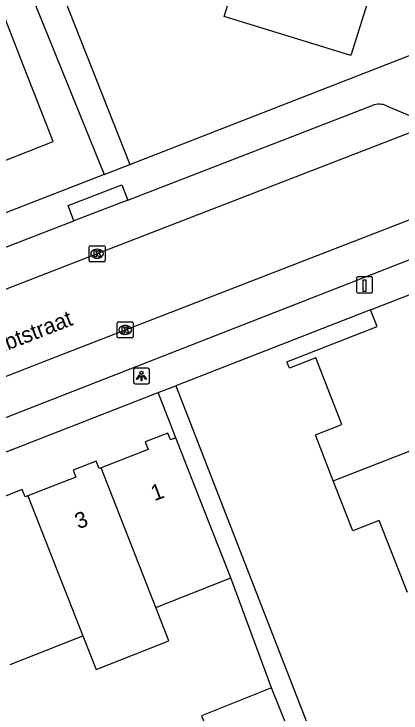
# Model space of a CAD drawing. Extents: x 159689 to 160786, y 387323 to 388339.
# Drawn here: x 159944.16 to 159968.51, y 387782.8 to 387826.82 of the extents above; entities that cross this region are included whole.
import ezdxf

# ---------------------------------------------------------------- set-up
doc = ezdxf.new("R2010")
doc.units = 0
for name, color, linetype in [('IMGEO_Kolk', 7, 'Continuous'), ('IMGEO_Laadpaal', 7, 'Continuous'), ('IMGEO_Lichtpunt', 7, 'Continuous'), ('IMGEO_Openbare_ruimte_label', 7, 'Continuous'), ('IMGEO_Pand', 7, 'Continuous'), ('IMGEO_Pand_nummerreeks', 7, 'Continuous'), ('IMGEO_Rijbaan_lokaal_open', 7, 'Continuous'), ('IMGEO_Voetpad_open', 7, 'Continuous')]:
    doc.layers.add(name, color=color, linetype=linetype)

msp = doc.modelspace()

# ---------------------------------------------------------------- linework, layer by layer
at = {"layer": 'IMGEO_Kolk'}
for p, q in [((159948.966, 387812.224), (159949.818, 387812.224)), ((159948.891, 387811.298), (159948.891, 387812.15)), ((159949.379, 387812.004), (159949.404, 387812.004)), ((159949.892, 387812.15), (159949.892, 387811.298)), ((159949.402, 387811.444), (159949.377, 387811.444)), ((159949.818, 387811.224), (159948.966, 387811.224)), ((159950.731, 387807.426), (159951.583, 387807.426)), ((159950.656, 387806.5), (159950.656, 387807.352)), ((159951.144, 387807.206), (159951.169, 387807.206)), ((159951.657, 387807.352), (159951.657, 387806.5)), ((159951.167, 387806.646), (159951.142, 387806.646)), ((159951.583, 387806.426), (159950.731, 387806.426))]:
    msp.add_line(p, q, dxfattribs=at)
for points in [[(159948.966, 387812.224), (159949.818, 387812.224)], [(159948.891, 387811.298), (159948.891, 387812.15)], [(159949.212, 387811.924), (159949.335, 387811.924), (159949.335, 387811.773), (159949.465, 387811.924), (159949.629, 387811.924), (159949.483, 387811.773), (159949.636, 387811.524), (159949.484, 387811.524), (159949.399, 387811.688), (159949.335, 387811.621), (159949.335, 387811.524), (159949.212, 387811.524), (159949.212, 387811.924)], [(159949.892, 387812.15), (159949.892, 387811.298)], [(159949.818, 387811.224), (159948.966, 387811.224)], [(159950.731, 387807.426), (159951.583, 387807.426)], [(159950.656, 387806.5), (159950.656, 387807.352)], [(159950.977, 387807.126), (159951.1, 387807.126), (159951.1, 387806.975), (159951.23, 387807.126), (159951.394, 387807.126), (159951.248, 387806.975), (159951.401, 387806.726), (159951.249, 387806.726), (159951.164, 387806.89), (159951.1, 387806.823), (159951.1, 387806.726), (159950.977, 387806.726), (159950.977, 387807.126)], [(159951.657, 387807.352), (159951.657, 387806.5)], [(159951.583, 387806.426), (159950.731, 387806.426)]]:
    msp.add_lwpolyline(points, dxfattribs=at)
for centre, start, end in [((159948.968, 387812.148), 91.552, 178.448), ((159948.968, 387812.148), 91.552, 178.448), ((159949.816, 387812.148), 1.552, 88.448), ((159949.816, 387812.148), 1.552, 88.448), ((159948.968, 387811.3), 181.552, 268.448), ((159948.968, 387811.3), 181.552, 268.448), ((159949.816, 387811.3), 271.552, 358.448), ((159949.816, 387811.3), 271.552, 358.448), ((159950.733, 387807.35), 91.552, 178.448), ((159950.733, 387807.35), 91.552, 178.448), ((159951.581, 387807.35), 1.552, 88.448), ((159951.581, 387807.35), 1.552, 88.448), ((159950.733, 387806.502), 181.552, 268.448), ((159950.733, 387806.502), 181.552, 268.448), ((159951.581, 387806.502), 271.552, 358.448), ((159951.581, 387806.502), 271.552, 358.448)]:
    msp.add_arc(centre, 0.0765, start, end, dxfattribs=at)
for centre, major_axis, ratio, start_param, end_param in [((159949.378, 387811.724), (-0.387, 0.002), 0.722429, 4.712389, 7.853982), ((159949.403, 387811.724), (-0.39, 0.002), 0.717154, 1.570796, 4.712389), ((159951.143, 387806.926), (-0.387, 0.002), 0.722429, 4.712389, 7.853982), ((159951.168, 387806.926), (-0.39, 0.002), 0.717154, 1.570796, 4.712389)]:
    msp.add_ellipse(centre, major_axis=major_axis, ratio=ratio, start_param=start_param, end_param=end_param, dxfattribs=at)
at = {"layer": 'IMGEO_Laadpaal'}
for p, q in [((159965.722, 387810.181), (159965.722, 387809.34)), ((159965.722, 387810.181), (159965.722, 387809.34)), ((159966.638, 387810.265), (159965.797, 387810.265)), ((159966.638, 387810.265), (159965.797, 387810.265)), ((159966.722, 387809.349), (159966.722, 387810.19)), ((159966.722, 387809.349), (159966.722, 387810.19)), ((159965.806, 387809.265), (159966.647, 387809.265)), ((159965.806, 387809.265), (159966.647, 387809.265))]:
    msp.add_line(p, q, dxfattribs=at)
msp.add_lwpolyline([(159966.137, 387810.078), (159966.297, 387810.078), (159966.297, 387809.345), (159966.137, 387809.345), (159966.137, 387810.078)], dxfattribs=at)
for centre, start, end in [((159965.8, 387810.187), 92.4484, 184.2845), ((159965.8, 387810.187), 92.4484, 184.2845), ((159966.644, 387810.187), 2.4484, 94.2845), ((159966.644, 387810.187), 2.4484, 94.2845), ((159965.8, 387809.343), 182.4484, 274.2845), ((159965.8, 387809.343), 182.4484, 274.2845), ((159966.644, 387809.343), 272.4484, 4.2845), ((159966.644, 387809.343), 272.4484, 4.2845)]:
    msp.add_arc(centre, 0.0779, start, end, dxfattribs=at)
at = {"layer": 'IMGEO_Lichtpunt'}
for p, q in [((159951.685, 387804.424), (159951.685, 387803.617)), ((159951.685, 387804.424), (159951.685, 387803.617)), ((159952.587, 387804.519), (159951.779, 387804.519)), ((159952.587, 387804.519), (159951.779, 387804.519)), ((159952.681, 387803.617), (159952.681, 387804.424)), ((159952.681, 387803.617), (159952.681, 387804.424)), ((159951.779, 387803.523), (159952.587, 387803.523)), ((159951.779, 387803.523), (159952.587, 387803.523))]:
    msp.add_line(p, q, dxfattribs=at)
for points in [[(159952.059, 387804.088), (159952.098, 387804.06), (159951.91, 387803.798), (159951.872, 387803.825), (159952.059, 387804.088)], [(159952.161, 387804.04), (159952.208, 387804.04), (159952.208, 387803.718), (159952.161, 387803.718), (159952.161, 387804.04)], [(159952.271, 387804.06), (159952.309, 387804.087), (159952.496, 387803.825), (159952.457, 387803.797), (159952.271, 387804.06)]]:
    msp.add_lwpolyline(points, dxfattribs=at)
msp.add_circle((159952.184, 387804.222), 0.0994, dxfattribs=at)
for centre, start, end in [((159951.779, 387804.424), 90, 180), ((159951.779, 387804.424), 90, 180), ((159952.587, 387804.424), 0, 90), ((159952.587, 387804.424), 0, 90), ((159951.779, 387803.617), 180, 270), ((159951.779, 387803.617), 180, 270), ((159952.587, 387803.617), 270, 0), ((159952.587, 387803.617), 270, 360)]:
    msp.add_arc(centre, 0.0946, start, end, dxfattribs=at)
at = {"layer": 'IMGEO_Pand'}
for points in [[(159964.209, 387837.649), (159966.352, 387836.977), (159965.35, 387833.78), (159968.082, 387832.924), (159965.349, 387824.2), (159957.39, 387826.656), (159958.885, 387831.428), (159959.232, 387832.534)], [(159941.93, 387816.944), (159946.634, 387818.794), (159944.804, 387823.448), (159942.97, 387828.112), (159938.267, 387826.262)], [(159966.6, 387808.188), (159973.294, 387810.795)], [(159964.252, 387797.428), (159963.148, 387800.263), (159963.128, 387800.315), (159964.793, 387800.963), (159963.158, 387805.161), (159961.492, 387804.512), (159961.333, 387804.921), (159967.011, 387807.133), (159966.6, 387808.188)], [(159954.351, 387800.134), (159954.003, 387799.998), (159953.833, 387800.43), (159952.41, 387799.873), (159952.595, 387799.4), (159949.638, 387798.241)], [(159964.252, 387797.428), (159972.692, 387800.718)], [(159957.811, 387791.306), (159956.176, 387795.479), (159954.351, 387800.134)], [(159949.638, 387798.241), (159949.51, 387798.191), (159949.328, 387798.656), (159947.883, 387798.09), (159948.051, 387797.663), (159945.036, 387796.481)], [(159953.084, 387789.453), (159949.638, 387798.241)], [(159968.914, 387790.384), (159967.149, 387794.916), (159965.484, 387794.267), (159964.252, 387797.428)], [(159945.036, 387796.481), (159944.864, 387796.414), (159944.684, 387796.874), (159940.268, 387795.143)], [(159945.036, 387796.481), (159948.497, 387787.655)], [(159953.084, 387789.453), (159957.811, 387791.306)], [(159948.497, 387787.655), (159949.326, 387785.54), (159953.913, 387787.338), (159953.084, 387789.453)], [(159943.909, 387785.857), (159948.497, 387787.655)], [(159960.373, 387784.377), (159955.964, 387782.626), (159956.952, 387780.135), (159956.979, 387780.068)], [(159956.979, 387780.068), (159961.389, 387781.819), (159960.373, 387784.377)]]:
    msp.add_lwpolyline(points, dxfattribs=at)
at = {"layer": 'IMGEO_Rijbaan_lokaal_open'}
for points in [[(159970.967, 387820.07), (159949.224, 387811.657), (159926.446, 387802.791)], [(159929.996, 387798.667), (159946.794, 387805.237), (159972.771, 387815.3)]]:
    msp.add_lwpolyline(points, dxfattribs=at)
at = {"layer": 'IMGEO_Voetpad_open'}
for points in [[(159952.097, 387882.134), (159929.514, 387872.862), (159951.443, 387817.344)], [(159944.202, 387830.659), (159949.825, 387816.714)], [(159951.443, 387817.344), (159972.219, 387825.439)], [(159951.326, 387815.106), (159966.707, 387821.058)], [(159967.611, 387821.043), (159969.838, 387820.091)], [(159949.825, 387816.714), (159951.443, 387817.344)], [(159949.825, 387816.714), (159923.671, 387806.523)], [(159947.936, 387813.795), (159947.564, 387814.756), (159950.954, 387816.067), (159951.326, 387815.106)], [(159951.326, 387815.106), (159947.936, 387813.795)], [(159930.079, 387806.885), (159947.936, 387813.795)], [(159969.917, 387811.687), (159934.755, 387797.935)], [(159966.6, 387808.188), (159954.35, 387803.411)], [(159953.242, 387802.979), (159954.35, 387803.411)], [(159954.35, 387803.411), (159975.149, 387749.886), (159981.77, 387752.459)], [(159928.783, 387793.44), (159953.242, 387802.979)], [(159954.351, 387800.134), (159953.242, 387802.979)], [(159960.373, 387784.377), (159957.811, 387791.306)]]:
    msp.add_lwpolyline(points, dxfattribs=at)
msp.add_arc((159967.141, 387819.94), 1.199, 66.8949, 111.2038, dxfattribs=at)

# ---------------------------------------------------------------- texts
at = {"layer": 'IMGEO_Openbare_ruimte_label'}
msp.add_text('Oldambtstraat', height=1, rotation=21.2802, dxfattribs=at).set_placement((159940.11, 387804.212))
at = {"layer": 'IMGEO_Pand_nummerreeks'}
for s, rotation, p in [('1', 20.2718, (159952.996, 387796.137)), ('3', 20.2712, (159948.211, 387794.369))]:
    msp.add_text(s, height=1, rotation=rotation, dxfattribs=at).set_placement(p)

doc.saveas('drawing.dxf')
